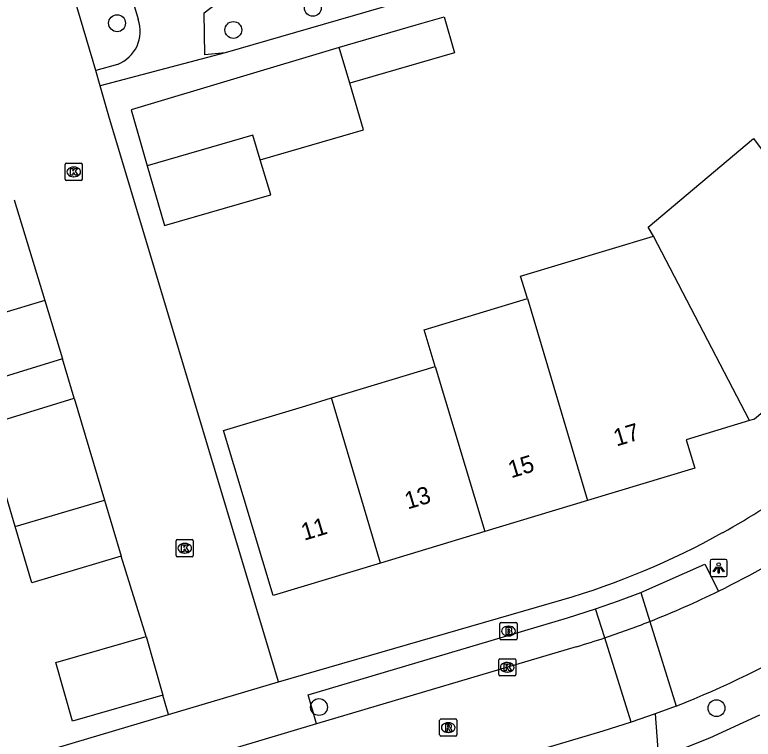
# Model space of a CAD drawing. Extents: x 157767 to 159171, y 387842 to 389425.
# Drawn here: x 158585.69 to 158628.59, y 388522.23 to 388564.3 of the extents above; entities that cross this region are included whole.
import ezdxf

# ---------------------------------------------------------------- set-up
doc = ezdxf.new("R2010")
doc.units = 0
for name, color, linetype in [('IMGEO_Boom', 7, 'Continuous'), ('IMGEO_Brandkraan', 7, 'Continuous'), ('IMGEO_Groenvoorziening', 7, 'Continuous'), ('IMGEO_Kolk', 7, 'Continuous'), ('IMGEO_Lichtpunt', 7, 'Continuous'), ('IMGEO_Pand', 7, 'Continuous'), ('IMGEO_Pand_nummerreeks', 7, 'Continuous'), ('IMGEO_Parkeervlak_open', 7, 'Continuous'), ('IMGEO_Rijbaan_lokaal_open', 7, 'Continuous'), ('IMGEO_Rioolput', 7, 'Continuous'), ('IMGEO_Voetpad_open', 7, 'Continuous')]:
    doc.layers.add(name, color=color, linetype=linetype)

msp = doc.modelspace()

# ---------------------------------------------------------------- linework, layer by layer
at = {"layer": 'IMGEO_Boom'}
for centre in [(158603.009, 388564.708), (158591.636, 388563.81), (158598.39, 388563.419), (158603.365, 388524.099), (158626.457, 388524.033)]:
    msp.add_circle(centre, 0.489, dxfattribs=at)
at = {"layer": 'IMGEO_Brandkraan'}
for p, q in [((158613.868, 388528.087), (158613.868, 388528.939)), ((158613.943, 388529.013), (158614.795, 388529.013)), ((158614.869, 388528.939), (158614.869, 388528.087)), ((158614.356, 388528.793), (158614.381, 388528.793)), ((158614.379, 388528.233), (158614.354, 388528.233)), ((158614.795, 388528.013), (158613.943, 388528.013))]:
    msp.add_line(p, q, dxfattribs=at)
for points in [[(158613.868, 388528.087), (158613.868, 388528.939)], [(158613.943, 388529.013), (158614.795, 388529.013)], [(158614.869, 388528.939), (158614.869, 388528.087)], [(158614.216, 388528.713), (158614.216, 388528.313), (158614.429, 388528.313)], [(158614.447, 388528.713), (158614.216, 388528.713)], [(158614.395, 388528.632), (158614.341, 388528.632), (158614.341, 388528.556)], [(158614.341, 388528.556), (158614.394, 388528.556)], [(158614.403, 388528.48), (158614.341, 388528.48), (158614.341, 388528.399)], [(158614.341, 388528.399), (158614.403, 388528.399)], [(158614.795, 388528.013), (158613.943, 388528.013)]]:
    msp.add_lwpolyline(points, dxfattribs=at)
for centre, radius, start, end in [((158613.945, 388528.937), 0.0765, 91.552, 178.448), ((158613.945, 388528.937), 0.0765, 91.552, 178.448), ((158614.793, 388528.937), 0.0765, 1.552, 88.448), ((158614.793, 388528.937), 0.0765, 1.552, 88.448), ((158614.396, 388528.594), 0.0379, 267.8285, 90.9355), ((158614.404, 388528.439), 0.0404, 269.8759, 90.5077), ((158614.451, 388528.568), 0.145, 59.4692, 91.5367), ((158614.476, 388528.615), 0.0922, 285.5137, 58.1501), ((158614.481, 388528.423), 0.105, 301.3115, 78.989), ((158613.945, 388528.089), 0.0765, 181.552, 268.448), ((158613.945, 388528.089), 0.0765, 181.552, 268.448), ((158614.435, 388528.564), 0.251, 268.6676, 293.5347), ((158614.793, 388528.089), 0.0765, 271.552, 358.448), ((158614.793, 388528.089), 0.0765, 271.552, 358.448)]:
    msp.add_arc(centre, radius, start, end, dxfattribs=at)
for centre, major_axis, ratio, start_param, end_param in [((158614.355, 388528.513), (-0.387, 0.002), 0.722429, 4.712389, 7.853982), ((158614.38, 388528.513), (-0.39, 0.002), 0.717154, 1.570796, 4.712389)]:
    msp.add_ellipse(centre, major_axis=major_axis, ratio=ratio, start_param=start_param, end_param=end_param, dxfattribs=at)
at = {"layer": 'IMGEO_Groenvoorziening'}
msp.add_lwpolyline([(158608.558, 388565.18), (158597.912, 388562.095)], dxfattribs=at)
at = {"layer": 'IMGEO_Kolk'}
for p, q in [((158588.617, 388554.753), (158588.617, 388555.605)), ((158588.692, 388555.679), (158589.544, 388555.679)), ((158589.618, 388555.605), (158589.618, 388554.753)), ((158589.105, 388555.459), (158589.13, 388555.459)), ((158589.544, 388554.679), (158588.692, 388554.679)), ((158589.128, 388554.899), (158589.103, 388554.899)), ((158595.064, 388532.898), (158595.064, 388533.75)), ((158595.139, 388533.824), (158595.991, 388533.824)), ((158596.065, 388533.75), (158596.065, 388532.898)), ((158595.552, 388533.604), (158595.577, 388533.604)), ((158595.991, 388532.824), (158595.139, 388532.824)), ((158595.575, 388533.044), (158595.55, 388533.044)), ((158613.802, 388525.982), (158613.802, 388526.834)), ((158613.877, 388526.908), (158614.729, 388526.908)), ((158614.803, 388526.834), (158614.803, 388525.982)), ((158614.29, 388526.688), (158614.315, 388526.688)), ((158614.729, 388525.908), (158613.877, 388525.908)), ((158614.313, 388526.128), (158614.288, 388526.128))]:
    msp.add_line(p, q, dxfattribs=at)
for points in [[(158588.617, 388554.753), (158588.617, 388555.605)], [(158588.692, 388555.679), (158589.544, 388555.679)], [(158589.618, 388555.605), (158589.618, 388554.753)], [(158588.938, 388555.379), (158589.061, 388555.379), (158589.061, 388555.228), (158589.191, 388555.379), (158589.355, 388555.379), (158589.209, 388555.228), (158589.362, 388554.979), (158589.21, 388554.979), (158589.125, 388555.143), (158589.061, 388555.076), (158589.061, 388554.979), (158588.938, 388554.979), (158588.938, 388555.379)], [(158589.544, 388554.679), (158588.692, 388554.679)], [(158595.064, 388532.898), (158595.064, 388533.75)], [(158595.139, 388533.824), (158595.991, 388533.824)], [(158596.065, 388533.75), (158596.065, 388532.898)], [(158595.385, 388533.524), (158595.508, 388533.524), (158595.508, 388533.373), (158595.638, 388533.524), (158595.802, 388533.524), (158595.656, 388533.373), (158595.809, 388533.124), (158595.657, 388533.124), (158595.572, 388533.288), (158595.508, 388533.221), (158595.508, 388533.124), (158595.385, 388533.124), (158595.385, 388533.524)], [(158595.991, 388532.824), (158595.139, 388532.824)], [(158613.802, 388525.982), (158613.802, 388526.834)], [(158613.877, 388526.908), (158614.729, 388526.908)], [(158614.803, 388526.834), (158614.803, 388525.982)], [(158614.123, 388526.608), (158614.246, 388526.608), (158614.246, 388526.457), (158614.376, 388526.608), (158614.54, 388526.608), (158614.394, 388526.457), (158614.547, 388526.208), (158614.395, 388526.208), (158614.31, 388526.372), (158614.246, 388526.305), (158614.246, 388526.208), (158614.123, 388526.208), (158614.123, 388526.608)], [(158614.729, 388525.908), (158613.877, 388525.908)]]:
    msp.add_lwpolyline(points, dxfattribs=at)
for centre, start, end in [((158588.694, 388555.603), 91.552, 178.448), ((158588.694, 388555.603), 91.552, 178.448), ((158589.542, 388555.603), 1.552, 88.448), ((158589.542, 388555.603), 1.552, 88.448), ((158588.694, 388554.755), 181.552, 268.448), ((158588.694, 388554.755), 181.552, 268.448), ((158589.542, 388554.755), 271.552, 358.448), ((158589.542, 388554.755), 271.552, 358.448), ((158595.141, 388533.748), 91.552, 178.448), ((158595.141, 388533.748), 91.552, 178.448), ((158595.989, 388533.748), 1.552, 88.448), ((158595.989, 388533.748), 1.552, 88.448), ((158595.141, 388532.9), 181.552, 268.448), ((158595.141, 388532.9), 181.552, 268.448), ((158595.989, 388532.9), 271.552, 358.448), ((158595.989, 388532.9), 271.552, 358.448), ((158613.879, 388526.832), 91.552, 178.448), ((158613.879, 388526.832), 91.552, 178.448), ((158614.727, 388526.832), 1.552, 88.448), ((158614.727, 388526.832), 1.552, 88.448), ((158613.879, 388525.984), 181.552, 268.448), ((158613.879, 388525.984), 181.552, 268.448), ((158614.727, 388525.984), 271.552, 358.448), ((158614.727, 388525.984), 271.552, 358.448)]:
    msp.add_arc(centre, 0.0765, start, end, dxfattribs=at)
for centre, major_axis, ratio, start_param, end_param in [((158589.104, 388555.179), (-0.387, 0.002), 0.722429, 4.712389, 7.853982), ((158589.129, 388555.179), (-0.39, 0.002), 0.717154, 1.570796, 4.712389), ((158595.551, 388533.324), (-0.387, 0.002), 0.722429, 4.712389, 7.853982), ((158595.576, 388533.324), (-0.39, 0.002), 0.717154, 1.570796, 4.712389), ((158614.289, 388526.408), (-0.387, 0.002), 0.722429, 4.712389, 7.853982), ((158614.314, 388526.408), (-0.39, 0.002), 0.717154, 1.570796, 4.712389)]:
    msp.add_ellipse(centre, major_axis=major_axis, ratio=ratio, start_param=start_param, end_param=end_param, dxfattribs=at)
at = {"layer": 'IMGEO_Lichtpunt'}
for p, q in [((158626.082, 388532.58), (158626.082, 388531.773)), ((158626.082, 388532.58), (158626.082, 388531.773)), ((158626.984, 388532.675), (158626.176, 388532.675)), ((158626.984, 388532.675), (158626.176, 388532.675)), ((158627.078, 388531.773), (158627.078, 388532.58)), ((158627.078, 388531.773), (158627.078, 388532.58)), ((158626.176, 388531.679), (158626.984, 388531.679)), ((158626.176, 388531.679), (158626.984, 388531.679))]:
    msp.add_line(p, q, dxfattribs=at)
for points in [[(158626.456, 388532.244), (158626.495, 388532.216), (158626.307, 388531.954), (158626.269, 388531.981), (158626.456, 388532.244)], [(158626.558, 388532.196), (158626.605, 388532.196), (158626.605, 388531.874), (158626.558, 388531.874), (158626.558, 388532.196)], [(158626.668, 388532.216), (158626.706, 388532.243), (158626.893, 388531.981), (158626.854, 388531.953), (158626.668, 388532.216)]]:
    msp.add_lwpolyline(points, dxfattribs=at)
msp.add_circle((158626.581, 388532.378), 0.0994, dxfattribs=at)
for centre, start, end in [((158626.176, 388532.58), 90, 180), ((158626.176, 388532.58), 90, 180), ((158626.984, 388532.58), 0, 90), ((158626.984, 388532.58), 0, 90), ((158626.176, 388531.773), 180, 270), ((158626.176, 388531.773), 180, 270), ((158626.984, 388531.773), 270, 0), ((158626.984, 388531.773), 270, 360)]:
    msp.add_arc(centre, 0.0946, start, end, dxfattribs=at)
at = {"layer": 'IMGEO_Pand'}
for points in [[(158604.533, 388562.411), (158604.552, 388562.417), (158609.014, 388563.713), (158610.627, 388564.181), (158611.235, 388562.084), (158605.161, 388560.321)], [(158604.533, 388562.411), (158592.448, 388558.782), (158593.389, 388555.531)], [(158605.161, 388560.321), (158604.533, 388562.411)], [(158599.955, 388555.876), (158605.947, 388557.616), (158605.161, 388560.321)], [(158599.955, 388555.876), (158599.527, 388557.308), (158593.389, 388555.531)], [(158622.804, 388551.451), (158622.479, 388551.973), (158628.611, 388557.117), (158629.543, 388555.839), (158631.275, 388553.768)], [(158593.389, 388555.531), (158594.395, 388552.058), (158600.488, 388553.822), (158600.562, 388553.843), (158599.955, 388555.876)], [(158585.667, 388553.563), (158587.44, 388547.705)], [(158615.471, 388547.82), (158615.079, 388549.123), (158622.804, 388551.451)], [(158628.376, 388540.738), (158622.804, 388551.451)], [(158610.121, 388543.868), (158609.474, 388546.012), (158615.471, 388547.82)], [(158615.471, 388547.82), (158618.963, 388536.088)], [(158587.44, 388547.705), (158582.265, 388546.161)], [(158587.44, 388547.705), (158588.464, 388544.32)], [(158588.464, 388544.32), (158583.288, 388542.743), (158582.265, 388546.161)], [(158637.703, 388546.101), (158632.876, 388542.064), (158631.589, 388543.274), (158628.658, 388540.823), (158628.376, 388540.738)], [(158604.084, 388542.048), (158610.121, 388543.868)], [(158610.121, 388543.868), (158612.998, 388534.29)], [(158585.721, 388534.58), (158583.97, 388540.459), (158589.151, 388542.029)], [(158589.151, 388542.029), (158590.912, 388536.121)], [(158606.945, 388532.465), (158600.704, 388530.583), (158597.817, 388540.158), (158602.605, 388541.602), (158604.084, 388542.048)], [(158606.945, 388532.465), (158604.084, 388542.048)], [(158628.376, 388540.738), (158624.687, 388539.626), (158625.188, 388537.965), (158618.963, 388536.088)], [(158585.721, 388534.58), (158590.912, 388536.121)], [(158590.912, 388536.121), (158591.881, 388532.859)], [(158618.963, 388536.088), (158612.998, 388534.29)], [(158591.881, 388532.859), (158586.69, 388531.318), (158585.721, 388534.58)], [(158612.998, 388534.29), (158606.945, 388532.465)], [(158594.297, 388524.8), (158589.05, 388523.289), (158588.074, 388526.679), (158593.321, 388528.19)], [(158593.321, 388528.19), (158594.297, 388524.8)]]:
    msp.add_lwpolyline(points, dxfattribs=at)
at = {"layer": 'IMGEO_Parkeervlak_open'}
for points in [[(158622.057, 388530.757), (158622.582, 388529.072)], [(158619.96, 388528.12), (158619.432, 388529.799)]]:
    msp.add_lwpolyline(points, dxfattribs=at)
at = {"layer": 'IMGEO_Rijbaan_lokaal_open'}
for points in [[(158590.409, 388561.069), (158585.532, 388577.529), (158583.306, 388585.048), (158582.608, 388585.176)], [(158590.658, 388560.179), (158590.409, 388561.069)], [(158601.016, 388525.564), (158591.154, 388558.411), (158590.658, 388560.179)], [(158589.151, 388542.029), (158588.464, 388544.32)], [(158593.321, 388528.19), (158591.881, 388532.859)], [(158622.582, 388529.072), (158624.112, 388524.161)], [(158621.504, 388523.216), (158619.96, 388528.12)], [(158618.311, 388527.599), (158603.228, 388523.122)], [(158594.628, 388523.675), (158601.016, 388525.564)], [(158594.628, 388523.675), (158594.297, 388524.8)], [(158624.112, 388524.161), (158622.895, 388523.704)], [(158622.895, 388523.704), (158621.504, 388523.216)], [(158621.504, 388523.216), (158619.85, 388522.693), (158597.424, 388516.038), (158575.174, 388509.446)], [(158603.228, 388523.122), (158596.875, 388521.236), (158593.984, 388520.382)]]:
    msp.add_lwpolyline(points, dxfattribs=at)
for centre, radius, start, end in [((158603.136, 388578.58), 53.19, 296.1488, 309.8569), ((158603.792, 388575.949), 55.632, 291.4237, 309.9847), ((158603.208, 388578.409), 53.005, 291.4394, 296.1605), ((158603.773, 388576.789), 51.291, 288.3968, 291.5133), ((158602.934, 388579.137), 53.783, 286.6127, 288.4551)]:
    msp.add_arc(centre, radius, start, end, dxfattribs=at)
at = {"layer": 'IMGEO_Rioolput'}
for p, q in [((158610.374, 388522.482), (158610.374, 388523.334)), ((158610.449, 388523.408), (158611.301, 388523.408)), ((158611.375, 388523.334), (158611.375, 388522.482)), ((158610.862, 388523.188), (158610.887, 388523.188)), ((158610.885, 388522.628), (158610.86, 388522.628)), ((158611.301, 388522.408), (158610.449, 388522.408))]:
    msp.add_line(p, q, dxfattribs=at)
for points in [[(158610.374, 388522.482), (158610.374, 388523.334)], [(158610.449, 388523.408), (158611.301, 388523.408)], [(158611.375, 388523.334), (158611.375, 388522.482)], [(158610.963, 388523.106), (158610.711, 388523.108), (158610.711, 388522.708)], [(158610.889, 388523.027), (158610.835, 388523.027), (158610.835, 388522.946)], [(158610.835, 388522.946), (158610.887, 388522.946)], [(158610.711, 388522.708), (158610.835, 388522.708), (158610.835, 388522.87), (158610.846, 388522.87)], [(158610.893, 388522.841), (158610.964, 388522.708), (158611.104, 388522.708), (158611.039, 388522.834)], [(158611.301, 388522.408), (158610.449, 388522.408)]]:
    msp.add_lwpolyline(points, dxfattribs=at)
for centre, radius, start, end in [((158610.451, 388523.332), 0.0765, 91.552, 178.448), ((158610.451, 388523.332), 0.0765, 91.552, 178.448), ((158611.299, 388523.332), 0.0765, 1.552, 88.448), ((158611.299, 388523.332), 0.0765, 1.552, 88.448), ((158610.871, 388523.135), 0.19, 274.7715, 282.9687), ((158610.895, 388522.931), 0.0964, 77.0061, 93.1865), ((158610.909, 388522.988), 0.0378, 276.6634, 79.6772), ((158610.962, 388522.996), 0.109, 350.3612, 89.416), ((158610.96, 388522.996), 0.112, 277.5842, 350.9817), ((158610.451, 388522.484), 0.0765, 181.552, 268.448), ((158610.451, 388522.484), 0.0765, 181.552, 268.448), ((158610.845, 388522.817), 0.0533, 26.0293, 88.6989), ((158610.944, 388522.781), 0.108, 29.5134, 73.7905), ((158611.299, 388522.484), 0.0765, 271.552, 358.448), ((158611.299, 388522.484), 0.0765, 271.552, 358.448)]:
    msp.add_arc(centre, radius, start, end, dxfattribs=at)
for centre, major_axis, ratio, start_param, end_param in [((158610.861, 388522.908), (-0.387, 0.002), 0.722429, 4.712389, 7.853982), ((158610.886, 388522.908), (-0.39, 0.002), 0.717154, 1.570796, 4.712389)]:
    msp.add_ellipse(centre, major_axis=major_axis, ratio=ratio, start_param=start_param, end_param=end_param, dxfattribs=at)
at = {"layer": 'IMGEO_Voetpad_open'}
for points in [[(158589.433, 388575.59), (158592.87, 388564.04)], [(158597.912, 388562.095), (158596.732, 388561.978), (158596.69, 388564.423), (158597.675, 388565.198), (158596.335, 388569.529), (158608.057, 388572.921), (158608.605, 388569.435), (158608.48, 388568.576), (158609.116, 388566.465), (158608.43, 388565.591), (158608.558, 388565.18)], [(158597.912, 388562.095), (158590.658, 388560.179)], [(158591.661, 388561.421), (158590.409, 388561.069)], [(158622.057, 388530.757), (158625.781, 388532.404), (158626.577, 388530.834)], [(158619.432, 388529.799), (158620.756, 388530.265), (158622.057, 388530.757)], [(158601.016, 388525.564), (158617.468, 388530.321)], [(158603.228, 388523.122), (158602.743, 388524.813), (158617.808, 388529.286), (158619.432, 388529.799)], [(158563.948, 388514.555), (158594.628, 388523.675)], [(158622.895, 388523.704), (158623.08, 388521.107)], [(158628.945, 388523.637), (158626.049, 388522.288), (158623.08, 388521.107)]]:
    msp.add_lwpolyline(points, dxfattribs=at)
for centre, radius, start, end in [((158590.911, 388563.356), 2.075, 291.1866, 19.2548), ((158602.029, 388579.144), 51.292, 298.8717, 311.4409), ((158604.903, 388573.404), 44.878, 286.2595, 299.1973)]:
    msp.add_arc(centre, radius, start, end, dxfattribs=at)

# ---------------------------------------------------------------- texts
at = {"layer": 'IMGEO_Pand_nummerreeks'}
for s, p in [('17', (158620.644, 388539.227)), ('15', (158614.527, 388537.383)), ('13', (158608.518, 388535.571)), ('11', (158602.502, 388533.757))]:
    msp.add_text(s, height=1, rotation=16.7782, dxfattribs=at).set_placement(p)

doc.saveas('drawing.dxf')
